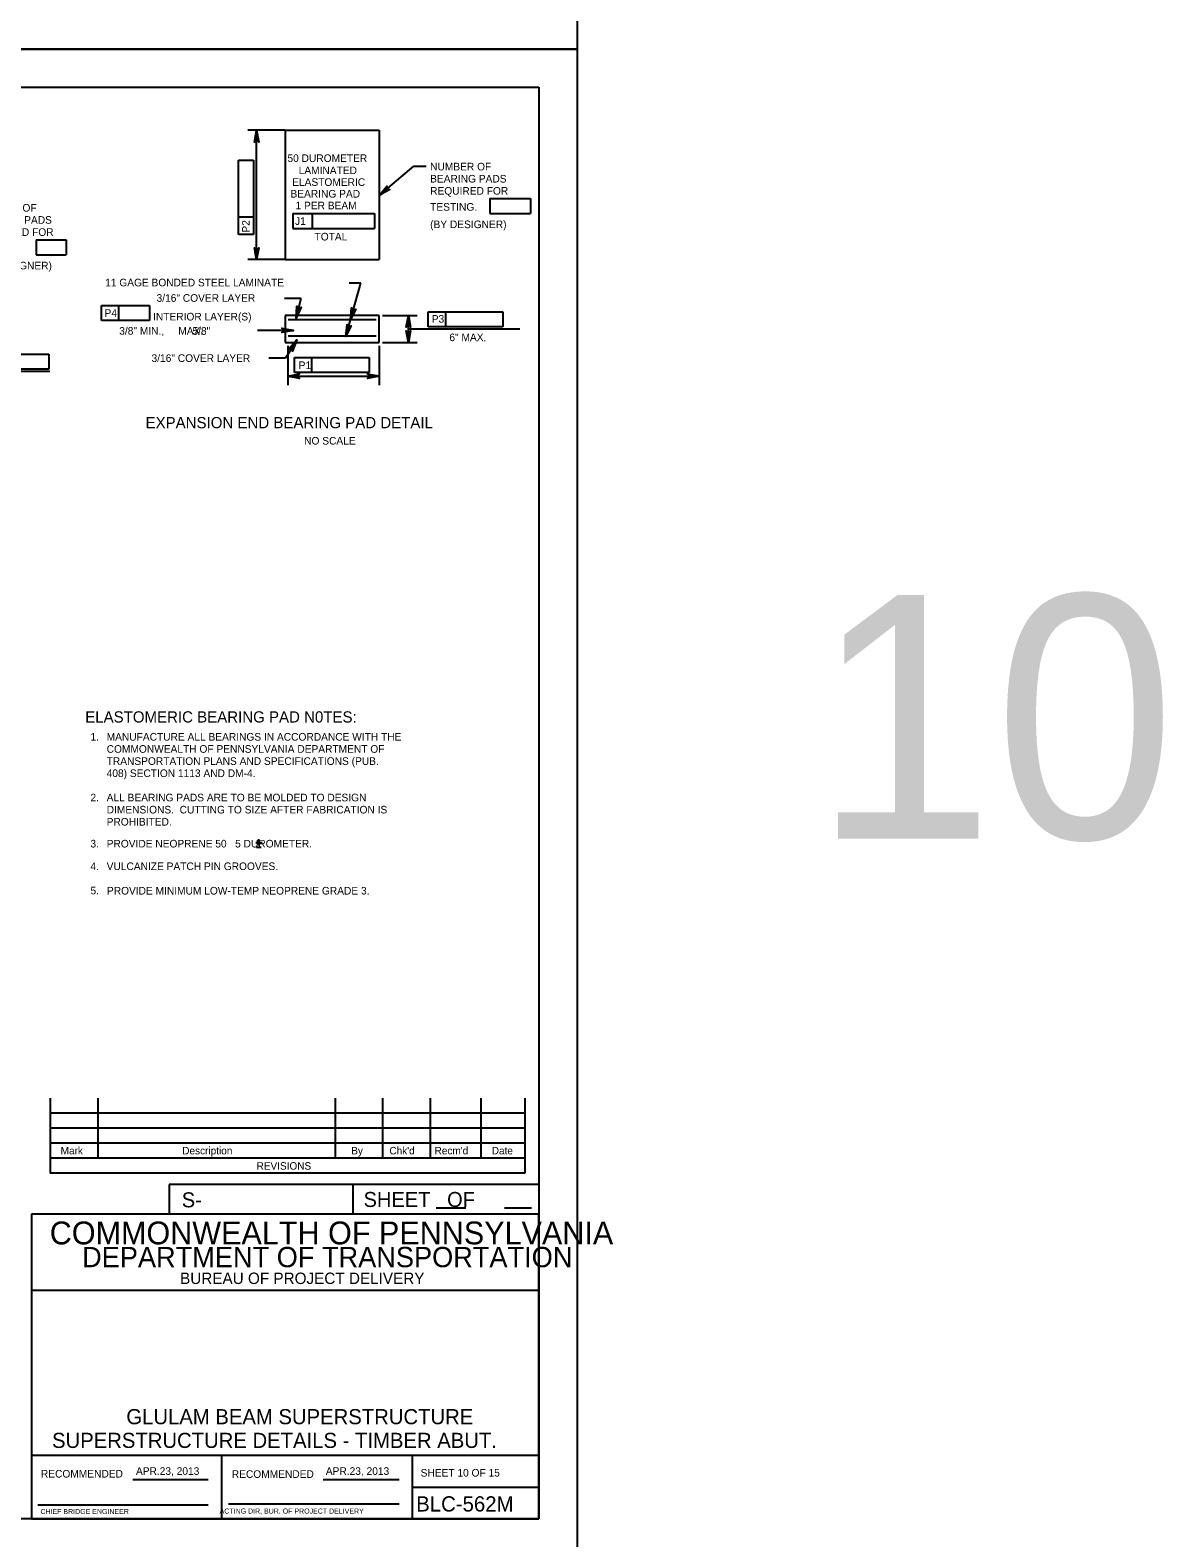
# Model space of a CAD drawing. Extents: x 638263 to 640391, y 293683 to 298655.
# Drawn here: x 639902 to 640348, y 297255 to 297849 of the extents above; entities that cross this region are included whole.
import ezdxf

# ---------------------------------------------------------------- set-up
doc = ezdxf.new("R2010")
doc.units = 0
for name, color, linetype in [('2', 7, 'Continuous'), ('3', 7, 'Continuous'), ('4', 7, 'Continuous'), ('5', 7, 'Continuous'), ('6', 7, 'Continuous'), ('8', 7, 'Continuous'), ('PLT-BNDY', 7, 'Continuous')]:
    doc.layers.add(name, color=color, linetype=linetype)

msp = doc.modelspace()

# ---------------------------------------------------------------- linework, layer by layer
at = {"layer": '2'}
for p, q in [((639316.46, 297826.46), (640102.46, 297826.46)), ((640102.46, 297826.46), (640102.46, 297262.46)), ((639909.92, 297428.15), (639909.92, 297398.62)), ((639928.62, 297428.15), (639928.62, 297404.53)), ((640022.13, 297428.15), (640022.13, 297404.53)), ((640040.83, 297428.15), (640040.83, 297404.53)), ((640059.53, 297428.15), (640059.53, 297404.53)), ((640079.59, 297428.15), (640079.59, 297404.53)), ((640096.94, 297428.15), (640096.94, 297398.62)), ((640096.94, 297422.24), (639909.92, 297422.24)), ((640096.94, 297416.34), (639909.92, 297416.34)), ((640096.94, 297410.43), (639909.92, 297410.43)), ((640096.94, 297404.53), (639909.92, 297404.53)), ((640096.94, 297398.62), (639909.92, 297398.62)), ((640102.46, 297394.11), (639956.78, 297394.11)), ((639956.78, 297394.11), (639956.78, 297382.46)), ((640029.09, 297394.11), (640029.09, 297382.46)), ((640102.46, 297382.46), (639902.46, 297382.46)), ((639902.46, 297382.46), (639902.46, 297262.46)), ((640061.95, 297385), (640073.6, 297385)), ((640088.83, 297385), (640099.56, 297385)), ((640102.46, 297262.46), (640102.46, 297382.46)), ((640102.46, 297352.46), (639902.46, 297352.46)), ((640102.46, 297287.46), (639902.46, 297287.46)), ((639977.46, 297262.46), (639977.46, 297287.46)), ((640052.46, 297287.46), (640052.46, 297262.46)), ((639942.42, 297277.96), (639972.19, 297277.96)), ((640017.42, 297277.96), (640047.33, 297277.96)), ((640052.46, 297274.96), (640102.46, 297274.96)), ((639904.96, 297267.96), (639972.19, 297267.96)), ((639980.08, 297268.33), (640047.33, 297268.33)), ((640102.46, 297262.46), (639316.46, 297262.46)), ((639902.46, 297262.46), (640102.46, 297262.46))]:
    msp.add_line(p, q, dxfattribs=at)
at = {"layer": '3'}
for p, q in [((639991.23, 297758.57), (639991.23, 297809.52)), ((640002.4, 297809.52), (640002.4, 297758.57)), ((640002.4, 297809.52), (640039.53, 297809.52)), ((640039.53, 297809.52), (640039.53, 297758.57)), ((639984.04, 297797.79), (639989.95, 297797.79)), ((639984.04, 297775.24), (639984.04, 297797.79)), ((639989.95, 297797.79), (639989.95, 297768.39)), ((640053.1, 297795.32), (640058.06, 297795.32)), ((640083.06, 297782.62), (640099.06, 297782.62)), ((640083.06, 297782.62), (640083.06, 297776.72)), ((640099.06, 297782.62), (640099.06, 297776.72)), ((639984.04, 297768.39), (639984.04, 297775.24)), ((639989.95, 297775.24), (639984.04, 297775.24)), ((640005.48, 297776.67), (640013.04, 297776.67)), ((640005.48, 297776.67), (640005.48, 297770.77)), ((640013.04, 297776.67), (640013.04, 297770.77)), ((640013.04, 297776.67), (640037.63, 297776.67)), ((640037.63, 297776.67), (640037.63, 297770.77)), ((640083.06, 297776.72), (640099.06, 297776.72)), ((639904.37, 297766.35), (639904.37, 297760.44)), ((639904.37, 297766.35), (639916.16, 297766.35)), ((639916.16, 297766.35), (639916.16, 297760.44)), ((639989.95, 297768.39), (639984.04, 297768.39)), ((640005.48, 297770.77), (640037.63, 297770.77)), ((639904.37, 297760.44), (639916.16, 297760.44)), ((640002.4, 297758.57), (640039.53, 297758.57)), ((640008.73, 297743.2), (640002.26, 297743.2)), ((640006.76, 297735.53), (640008.73, 297743.2)), ((639930.12, 297740.42), (639936.97, 297740.42)), ((639930.12, 297734.51), (639930.12, 297740.42)), ((639936.97, 297734.51), (639936.97, 297740.42)), ((639936.97, 297740.42), (639949.03, 297740.42)), ((639949.03, 297740.42), (639949.03, 297734.51)), ((640002.4, 297736.58), (640002.4, 297725.85)), ((640039.53, 297736.58), (640002.4, 297736.58)), ((640039.53, 297725.85), (640039.53, 297736.58)), ((640040.77, 297736.58), (640054.53, 297736.58)), ((640050.99, 297725.85), (640050.99, 297736.58)), ((640058.86, 297737.95), (640065.71, 297737.95)), ((640058.86, 297732.04), (640058.86, 297737.95)), ((640065.71, 297732.04), (640065.71, 297737.95)), ((640065.71, 297737.95), (640088.26, 297737.95)), ((640088.26, 297737.95), (640088.26, 297732.04)), ((639949.03, 297734.51), (639930.12, 297734.51)), ((640038.28, 297734.83), (640003.65, 297734.83)), ((640050.99, 297731.22), (640094.93, 297731.22)), ((640088.26, 297732.04), (640058.86, 297732.04)), ((640002.4, 297725.85), (640039.53, 297725.85)), ((640007.06, 297726.95), (640002.57, 297719.78)), ((640038.28, 297728.39), (640003.65, 297728.39)), ((640040.77, 297725.85), (640054.53, 297725.85)), ((639886.8, 297721.34), (639909.35, 297721.34)), ((639909.35, 297721.34), (639909.35, 297715.43)), ((640002.57, 297719.78), (639995.97, 297719.78)), ((640006.19, 297719.95), (640013.03, 297719.95)), ((640006.19, 297714.04), (640006.19, 297719.95)), ((640013.03, 297714.04), (640013.03, 297719.95)), ((640013.03, 297719.95), (640035.58, 297719.95)), ((640035.58, 297719.95), (640035.58, 297714.04)), ((639872.09, 297714.61), (639909.74, 297714.61)), ((639909.35, 297715.43), (639879.96, 297715.43)), ((640035.58, 297714.04), (640006.19, 297714.04)), ((639990.91, 297528.97), (639993.42, 297528.97)), ((639992.12, 297527.76), (639992.12, 297530.22)), ((639991.11, 297527.13), (639992.99, 297527.13))]:
    msp.add_line(p, q, dxfattribs=at)
for points in [[(639991.23, 297809.52), (639992.1, 297804.86), (639991.85, 297805.22), (639991.54, 297805.41), (639991.23, 297805.46), (639990.92, 297805.41), (639990.6, 297805.22), (639990.36, 297804.86), (639991.23, 297809.52), (639990.6, 297805.22), (639990.92, 297805.41), (639991.23, 297809.52), (639991.23, 297805.46), (639991.54, 297805.41), (639991.23, 297809.52), (639991.85, 297805.22)], [(640039.53, 297783.81), (640053.1, 297795.32)], [(640039.53, 297783.81), (640042.52, 297787.49), (640042.41, 297787.07), (640042.47, 297786.71), (640042.63, 297786.44), (640042.88, 297786.24), (640043.22, 297786.12), (640043.65, 297786.16), (640039.53, 297783.81), (640043.22, 297786.12), (640042.88, 297786.24), (640039.53, 297783.81), (640042.63, 297786.44), (640042.47, 297786.71), (640039.53, 297783.81), (640042.41, 297787.07)], [(639991.23, 297758.57), (639990.36, 297763.23), (639990.6, 297762.87), (639990.92, 297762.69), (639991.23, 297762.63), (639991.54, 297762.69), (639991.85, 297762.87), (639992.1, 297763.23), (639991.23, 297758.57), (639991.85, 297762.87), (639991.54, 297762.69), (639991.23, 297758.57), (639991.23, 297762.63), (639990.92, 297762.69), (639991.23, 297758.57), (639990.6, 297762.87)], [(640006.76, 297735.53), (640007.07, 297740.26), (640007.23, 297739.85), (640007.48, 297739.6), (640007.77, 297739.46), (640008.09, 297739.44), (640008.44, 297739.54), (640008.77, 297739.82), (640006.76, 297735.53), (640008.44, 297739.54), (640008.09, 297739.44), (640006.76, 297735.53), (640007.77, 297739.46), (640007.48, 297739.6), (640006.76, 297735.53), (640007.23, 297739.85)], [(640028.26, 297734.83), (640028.66, 297739.56), (640028.8, 297739.14), (640029.05, 297738.88), (640029.34, 297738.75), (640029.65, 297738.71), (640030.01, 297738.81), (640030.34, 297739.09), (640028.26, 297734.83), (640030.01, 297738.81), (640029.65, 297738.71), (640028.26, 297734.83), (640029.34, 297738.75), (640029.05, 297738.88), (640028.26, 297734.83), (640028.8, 297739.14)], [(640050.99, 297736.58), (640051.86, 297731.92), (640051.62, 297732.28), (640051.3, 297732.47), (640050.99, 297732.52), (640050.68, 297732.47), (640050.37, 297732.28), (640050.12, 297731.92), (640050.99, 297736.58), (640050.37, 297732.28), (640050.68, 297732.47), (640050.99, 297736.58), (640050.99, 297732.52), (640051.3, 297732.47), (640050.99, 297736.58), (640051.62, 297732.28)], [(640005.81, 297730.66), (640001.15, 297729.79), (640001.5, 297730.04), (640001.69, 297730.35), (640001.74, 297730.66), (640001.69, 297730.98), (640001.5, 297731.29), (640001.15, 297731.54), (640005.81, 297730.66), (640001.5, 297731.29), (640001.69, 297730.98), (640005.81, 297730.66), (640001.74, 297730.66), (640001.69, 297730.35), (640005.81, 297730.66), (640001.5, 297730.04)], [(640026.43, 297728.25), (640026.83, 297732.98), (640026.98, 297732.56), (640027.23, 297732.3), (640027.52, 297732.17), (640027.83, 297732.13), (640028.18, 297732.23), (640028.52, 297732.51), (640026.43, 297728.25), (640028.18, 297732.23), (640027.83, 297732.13), (640026.43, 297728.25), (640027.52, 297732.17), (640027.23, 297732.3), (640026.43, 297728.25), (640026.98, 297732.56)], [(640007.06, 297726.95), (640005.33, 297722.54), (640005.31, 297722.97), (640005.14, 297723.3), (640004.9, 297723.51), (640004.61, 297723.63), (640004.25, 297723.64), (640003.85, 297723.46), (640007.06, 297726.95), (640004.25, 297723.64), (640004.61, 297723.63), (640007.06, 297726.95), (640004.9, 297723.51), (640005.14, 297723.3), (640007.06, 297726.95), (640005.31, 297722.97)], [(640050.99, 297725.85), (640050.12, 297730.51), (640050.37, 297730.16), (640050.68, 297729.97), (640050.99, 297729.92), (640051.3, 297729.97), (640051.62, 297730.16), (640051.86, 297730.51), (640050.99, 297725.85), (640051.62, 297730.16), (640051.3, 297729.97), (640050.99, 297725.85), (640050.99, 297729.92), (640050.68, 297729.97), (640050.99, 297725.85), (640050.37, 297730.16)], [(640003.5, 297712.65), (640008.16, 297713.53), (640007.81, 297713.28), (640007.62, 297712.97), (640007.57, 297712.65), (640007.62, 297712.34), (640007.81, 297712.03), (640008.16, 297711.78), (640003.5, 297712.65), (640007.81, 297712.03), (640007.62, 297712.34), (640003.5, 297712.65), (640007.57, 297712.65), (640007.62, 297712.97), (640003.5, 297712.65), (640007.81, 297713.28)], [(640039.53, 297712.65), (640034.87, 297711.78), (640035.23, 297712.03), (640035.42, 297712.34), (640035.47, 297712.65), (640035.42, 297712.97), (640035.23, 297713.28), (640034.87, 297713.53), (640039.53, 297712.65), (640035.23, 297713.28), (640035.42, 297712.97), (640039.53, 297712.65), (640035.47, 297712.65), (640035.42, 297712.34), (640039.53, 297712.65), (640035.23, 297712.03)]]:
    msp.add_lwpolyline(points, dxfattribs=at)
at = {"layer": '5'}
for p, q in [((640026.43, 297728.25), (640032.26, 297749.32)), ((640005.81, 297730.66), (639991.61, 297730.66))]:
    msp.add_line(p, q, dxfattribs=at)
at = {"layer": '6'}
msp.add_line((640032.26, 297749.32), (640027.68, 297749.32), dxfattribs=at)
at = {"layer": '8'}
for p, q in [((640002.27, 297809.52), (639987.69, 297809.52)), ((640002.27, 297758.57), (639987.69, 297758.57)), ((640003.5, 297724.62), (640003.5, 297709.11)), ((640039.53, 297724.62), (640039.53, 297709.11)), ((640003.5, 297712.65), (640039.53, 297712.65))]:
    msp.add_line(p, q, dxfattribs=at)
at = {"layer": 'PLT-BNDY'}
for points in [[(639276.46, 298435.46), (640117.46, 298435.46), (640117.46, 297841.46), (639276.46, 297841.46)], [(639276.46, 297841.46), (640117.46, 297841.46), (640117.46, 297247.46), (639276.46, 297247.46)]]:
    msp.add_lwpolyline(points, close=True, dxfattribs=at)

# ---------------------------------------------------------------- texts
at = {"layer": '2'}
for s, height, p in [('Mark', 2.952, (639914.02, 297406.03)), ('Description', 2.9523, (639961.92, 297406.03)), ('By', 2.952, (640028.49, 297406.03)), ("Chk'd", 2.952, (640043.52, 297406.03)), ("Recm'd", 2.953, (640061.33, 297406.03)), ('Date', 2.952, (640083.86, 297406.03)), ('REVISIONS', 2.952, (639991.2, 297400.01)), ('S-', 5.905, (639961.73, 297385.17)), ('COMMONWEALTH OF PENNSYLVANIA', 9, (639909.71, 297370.58)), ('DEPARTMENT OF TRANSPORTATION', 8.0002, (639922.46, 297361.58)), ('BUREAU OF PROJECT DELIVERY', 4.5, (639961.05, 297354.96)), ('SUPERSTRUCTURE DETAILS - TIMBER ABUT.', 5.9728, (639910.61, 297290.37)), ('APR.23, 2013', 3, (639943.67, 297279.77)), ('APR.23, 2013', 3, (640018.48, 297279.77)), ('SHEET 10 OF 15', 3, (640055.83, 297279.08)), ('BLC-562M', 6, (640054.08, 297265.33)), ('CHIEF BRIDGE ENGINEER', 2.0002, (639906.05, 297264.33)), ('  ACTING DIR, BUR. OF PROJECT DELIVERY', 2.0002, (639975.11, 297264.51))]:
    msp.add_text(s, height=height, dxfattribs=at).set_placement(p)
for s, height, p in [('SHEET   OF', 5.907, (640033.35, 297385.31)), ('RECOMMENDED', 3, (639906.23, 297278.71)), ('RECOMMENDED', 3, (639981.44, 297278.58))]:
    msp.add_text(s, height=height, rotation=360, dxfattribs=at).set_placement(p)
at = {"layer": '3'}
for s, height, p in [('50 DUROMETER', 3, (640003.37, 297797.02)), ('NUMBER OF', 3, (640059.58, 297793.7)), ('ELASTOMERIC', 3, (640005.22, 297787.6)), ('LAMINATED', 3, (640007.79, 297792.22)), ('BEARING PADS', 3, (640059.58, 297788.92)), ('BEARING PAD', 3, (640004.55, 297782.99)), ('REQUIRED FOR', 3, (640059.58, 297784.14)), ('NUMBER OF', 3, (639880.47, 297777.46)), ('1 PER BEAM', 3, (640006.55, 297778.37)), ('TESTING.', 3, (640059.58, 297777.82)), ('BEARING PADS', 3, (639880.47, 297772.68)), ('(BY DESIGNER)', 3, (640059.58, 297770.95)), ('REQUIRED FOR', 3, (639880.47, 297767.9)), ('TOTAL', 3, (640014.04, 297766.1)), ('(BY DESIGNER)', 3, (639880.47, 297754.71)), ('11 GAGE BONDED STEEL LAMINATE', 3, (639931.54, 297748.02)), ('3/16" COVER LAYER', 3, (639951.8, 297741.94)), ('P4', 3, (639931.3, 297736)), ('INTERIOR LAYER(S)', 3, (639950.42, 297734.58)), ('P3', 3, (640060.21, 297733.7)), ('3/8" MIN.,     MAX.', 3, (639937.09, 297728.97)), (' 5/8"', 3, (639964.83, 297728.94)), ('6" MAX.', 3, (640067.15, 297726.42)), ('3/16" COVER LAYER', 3, (639949.82, 297718.24)), ('P1', 3, (640007.78, 297715.44)), ('EXPANSION END BEARING PAD DETAIL', 4.4292, (639947.46, 297692.11)), ('NO SCALE', 3, (640009.94, 297685.67)), ('ELASTOMERIC BEARING PAD N0TES:', 4.4292, (639923.69, 297576.17)), ('1.', 3, (639925.75, 297569.04)), ('MANUFACTURE ALL BEARINGS IN ACCORDANCE WITH THE', 3, (639932.14, 297569.04)), ('COMMONWEALTH OF PENNSYLVANIA DEPARTMENT OF', 3, (639932.14, 297564.26)), ('TRANSPORTATION PLANS AND SPECIFICATIONS (PUB.', 3, (639932.14, 297559.48)), ('408) SECTION 1113 AND DM-4.', 3, (639932.14, 297554.7)), ('2.', 3, (639925.75, 297545.13)), ('ALL BEARING PADS ARE TO BE MOLDED TO DESIGN', 3, (639932.14, 297545.13)), ('DIMENSIONS.  CUTTING TO SIZE AFTER FABRICATION IS', 3, (639932.14, 297540.35)), ('PROHIBITED.', 3, (639932.14, 297535.57)), ('3.', 3, (639925.75, 297526.95)), ('PROVIDE NEOPRENE 50   5 DUROMETER.', 3, (639932.14, 297526.95)), ('4.', 3, (639925.75, 297518.05)), ('VULCANIZE PATCH PIN GROOVES.', 3, (639932.14, 297518.05)), ('5.', 3, (639925.75, 297508.49)), ('PROVIDE MINIMUM LOW-TEMP NEOPRENE GRADE 3.', 3, (639932.25, 297508.41))]:
    msp.add_text(s, height=height, dxfattribs=at).set_placement(p)
for s, rotation, p in [('P2', 90, (639988.47, 297769.2)), ('J1', 359.93823, (640006.34, 297772.22))]:
    msp.add_text(s, height=3, rotation=rotation, dxfattribs=at).set_placement(p)
at = {"layer": '4'}
for s, height, p in [('10', 96, (640210.47, 297530.41)), ('GLULAM BEAM SUPERSTRUCTURE', 5.9728, (639939.89, 297299.71))]:
    msp.add_text(s, height=height, dxfattribs=at).set_placement(p)

doc.saveas('drawing.dxf')
